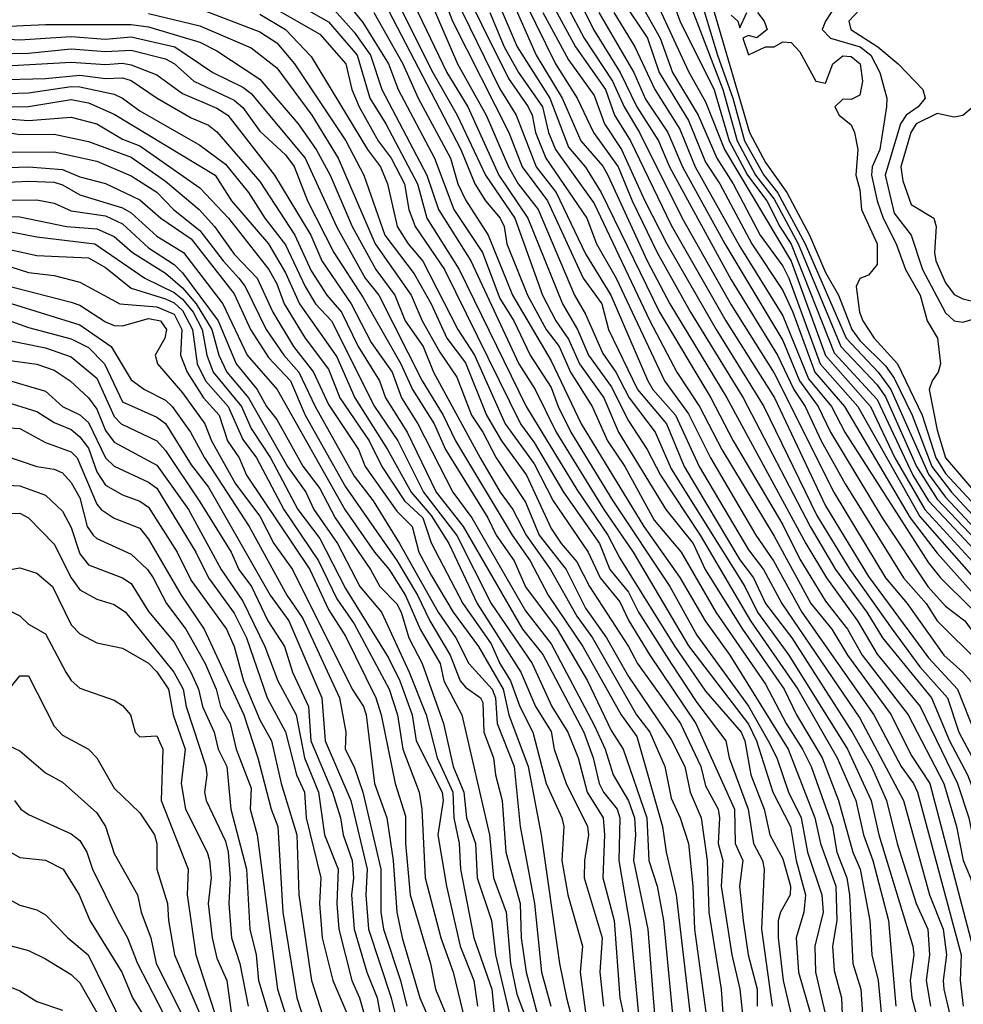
# Model space of a CAD drawing. Header units: metres. Extents: x -51132 to -49532, y -231222 to -229437.
# Tile 504 of 656: x -49667 to -49612, y -230209 to -230152. Entities that reach past the tile are written whole.
import ezdxf

# ---------------------------------------------------------------- set-up
doc = ezdxf.new("R2010")
doc.units = ezdxf.units.M
for name, color, linetype in [('CONTOUR_HALF', 8, 'Continuous'), ('CONTOUR_INDEX', 1, 'Continuous'), ('CONTOUR_INTER', 3, 'Continuous')]:
    doc.layers.add(name, color=color, linetype=linetype)

msp = doc.modelspace()

# ---------------------------------------------------------------- linework, layer by layer
at = {"layer": 'CONTOUR_HALF'}
for points, elevation in [([(-49638.875, -230148.259), (-49636.46, -230153.759), (-49634.941, -230156.259), (-49633.857, -230158.759), (-49632.58, -230160.238), (-49632.273, -230160.759), (-49629.981, -230165.759), (-49628.665, -230168.259), (-49625.334, -230173.759), (-49620.738, -230182.259), (-49619.531, -230184.259), (-49617.708, -230186.759), (-49616.58, -230188.7), (-49614.057, -230191.759), (-49611.881, -230196.259), (-49611.22, -230198.259), (-49610.719, -230200.759), (-49610.032, -230202.759), (-49609.555, -230203.759), (-49609.308, -230204.759), (-49608.993, -230206.759), (-49608.951, -230208.259), (-49608.475, -230209.759)], 36.5), ([(-49627.867, -230149.759), (-49625.577, -230155.759), (-49624.745, -230158.759), (-49623.662, -230160.759), (-49622.58, -230162.164), (-49621.178, -230164.759), (-49618.692, -230170.759), (-49616.58, -230172.982), (-49616.08, -230173.69), (-49614.28, -230177.759), (-49613.08, -230179.659), (-49609.651, -230183.259), (-49606.652, -230187.259), (-49604.541, -230188.759), (-49603.791, -230189.759), (-49602.523, -230193.259), (-49602.381, -230194.759), (-49602.046, -230196.259), (-49601.219, -230197.759), (-49600.396, -230201.259), (-49599.496, -230203.259), (-49598.971, -230205.259), (-49598.801, -230207.259), (-49598.254, -230209.259)], 30.5), ([(-49626.513, -230149.759), (-49624.02, -230158.259), (-49623.08, -230160.02), (-49621.837, -230161.759), (-49620.524, -230164.259), (-49619.58, -230166.433), (-49618.832, -230167.759), (-49618.052, -230169.759), (-49617.58, -230170.405), (-49616.08, -230171.881), (-49615.58, -230172.595), (-49614.535, -230174.759), (-49613.374, -230177.759), (-49612.232, -230179.259), (-49608.08, -230183.742)], 29.5), ([(-49652.58, -230150.499), (-49649.08, -230152.526), (-49647.56, -230154.259), (-49647.208, -230155.759), (-49646.787, -230156.759), (-49645.673, -230158.759), (-49644.924, -230159.759), (-49644.143, -230161.259), (-49643.897, -230162.759), (-49643.526, -230163.759), (-49641.812, -230166.259), (-49637.367, -230175.259), (-49636.58, -230176.352), (-49634.869, -230179.259), (-49632.761, -230182.259), (-49632.155, -230183.759), (-49631.08, -230185.085), (-49630.496, -230186.259), (-49628.58, -230189.258), (-49627.08, -230191.539), (-49625.405, -230193.759), (-49625.198, -230194.759), (-49624.09, -230197.759), (-49623.778, -230199.759), (-49623.268, -230200.759), (-49623.162, -230201.259), (-49623.326, -230204.759), (-49622.692, -230209.259)], 43.5), ([(-49644.746, -230150.259), (-49642.485, -230154.759), (-49641.059, -230157.259), (-49639.417, -230160.759), (-49637.704, -230163.259), (-49636.086, -230167.759), (-49635.31, -230169.259), (-49634.58, -230170.325), (-49633.929, -230171.759), (-49632.505, -230173.759), (-49631.659, -230175.759), (-49628.899, -230180.259), (-49627.305, -230182.259), (-49626.602, -230183.759), (-49624.428, -230187.259), (-49621.986, -230190.759), (-49621.277, -230192.259), (-49619.774, -230194.759), (-49618.832, -230197.259), (-49617.996, -230200.259), (-49617.566, -230201.259), (-49616.993, -230204.259), (-49616.881, -230206.259), (-49616.52, -230207.759), (-49616.285, -230210.259)], 40.5), ([(-49641.244, -230150.259), (-49638.58, -230155.715), (-49637.632, -230157.259), (-49636.463, -230160.259), (-49635.298, -230161.759), (-49633.58, -230165.349), (-49632.103, -230167.759), (-49629.955, -230172.759), (-49629.662, -230173.259), (-49628.343, -230174.759), (-49626.957, -230177.759), (-49624.08, -230182.629), (-49623.201, -230183.759), (-49622.122, -230185.759), (-49617.58, -230192.454), (-49615.029, -230197.259), (-49613.525, -230202.759), (-49612.727, -230204.759), (-49612.53, -230206.259), (-49612.724, -230207.759), (-49612.679, -230208.259), (-49612.096, -230210.759)], 38.5), ([(-49634.991, -230150.259), (-49633.654, -230152.759), (-49632, -230155.259), (-49631.333, -230156.759), (-49630.427, -230158.259), (-49627.951, -230163.259), (-49625.08, -230168.33), (-49622.58, -230172.308), (-49619.08, -230179.298), (-49616.089, -230184.259), (-49614.815, -230185.759), (-49612.677, -230188.759), (-49611.574, -230189.759), (-49611.129, -230190.259), (-49610.882, -230190.759), (-49609.58, -230194.262), (-49607.956, -230197.759), (-49607.457, -230200.259), (-49605.978, -230205.759), (-49605.843, -230207.259), (-49604.771, -230212.259)], 34.5), ([(-49656.08, -230151.047), (-49652.58, -230152.387), (-49651.58, -230153.027), (-49650.56, -230154.259), (-49647.556, -230158.759), (-49646.508, -230160.759), (-49645.292, -230164.259), (-49643.58, -230166.517), (-49642.583, -230168.259), (-49641.662, -230170.259), (-49640.58, -230171.706), (-49639.357, -230174.759), (-49638.474, -230176.259), (-49637.028, -230178.259), (-49635.58, -230181.369), (-49635.011, -230182.259), (-49634.08, -230183.314), (-49633.359, -230184.759), (-49631.066, -230188.259), (-49630.549, -230189.259), (-49628.034, -230192.759), (-49626.857, -230195.259), (-49626.58, -230196.395), (-49625.844, -230197.759), (-49625.762, -230198.259), (-49625.847, -230199.759), (-49625.58, -230200.759), (-49625.677, -230202.259), (-49625.041, -230206.259), (-49624.572, -230208.259), (-49624.16, -230212.259)], 44.5), ([(-49648.58, -230150.738), (-49647.08, -230152.403), (-49646.125, -230153.759), (-49645.46, -230155.759), (-49642.846, -230160.759), (-49642.155, -230162.759), (-49640.277, -230165.759), (-49637.467, -230171.759), (-49636.523, -230173.259), (-49635.286, -230175.759), (-49632.509, -230180.259), (-49630.794, -230182.759), (-49627.58, -230188.222), (-49624.08, -230192.796), (-49623.618, -230193.759), (-49622.647, -230196.759), (-49621.633, -230198.759), (-49621.302, -230200.759), (-49620.76, -230202.759), (-49620.839, -230203.759), (-49621.288, -230205.259), (-49621.166, -230207.259), (-49620.437, -230209.759)], 42.5), ([(-49642.58, -230150.696), (-49641.04, -230154.259), (-49639.368, -230157.259), (-49638.083, -230160.259), (-49637.509, -230161.259), (-49636.346, -230162.759), (-49634.218, -230167.759), (-49633.58, -230168.857), (-49632.58, -230171.164), (-49631.815, -230172.259), (-49631.029, -230173.759), (-49629.524, -230175.759), (-49628.58, -230177.9), (-49624.283, -230184.759), (-49623.541, -230186.259), (-49621.718, -230188.759), (-49618.3, -230194.259), (-49616.913, -230197.259), (-49616.48, -230199.259), (-49614.493, -230205.759), (-49614.428, -230206.259), (-49614.653, -230207.759), (-49614.555, -230208.759), (-49613.88, -230211.259)], 39.5), ([(-49631.305, -230150.759), (-49629.96, -230152.759), (-49629.282, -230154.759), (-49627.58, -230157.565), (-49626.58, -230160.005), (-49625.751, -230161.259), (-49623.881, -230164.759), (-49622.08, -230167.495), (-49621.489, -230168.759), (-49620.203, -230172.259), (-49618.475, -230174.259), (-49614.636, -230180.759), (-49613.08, -230182.823), (-49611.08, -230185.035)], 32.5), ([(-49629.394, -230150.759), (-49627.58, -230154.702), (-49626.58, -230156.47), (-49625.48, -230159.259), (-49621.58, -230165.77), (-49619.58, -230171.288), (-49616.962, -230174.259), (-49615.531, -230177.259), (-49613.798, -230180.259), (-49610.576, -230183.759)], 31.5), ([(-49618.932, -230150.759), (-49619.59, -230151.759), (-49619.77, -230152.259), (-49619.291, -230152.759), (-49617.554, -230153.259), (-49616.943, -230153.759), (-49616.411, -230154.759), (-49616.009, -230156.259), (-49616.022, -230156.759), (-49616.424, -230159.259), (-49616.866, -230160.259), (-49616.892, -230160.759), (-49616.57, -230162.259), (-49616.215, -230163.259), (-49615.459, -230164.759), (-49614.924, -230166.259), (-49614.061, -230167.759), (-49613.661, -230169.259), (-49613.052, -230170.259), (-49612.885, -230171.759), (-49613.005, -230172.259), (-49613.359, -230172.759), (-49613.53, -230173.259), (-49613.08, -230175.631), (-49612.588, -230177.259), (-49609.58, -230180.777)], 28.5), ([(-49645.933, -230151.259), (-49644.236, -230154.259), (-49643.345, -230156.259), (-49641.448, -230159.759), (-49641.035, -230161.259), (-49640.58, -230162.201), (-49639.259, -230164.259), (-49637.837, -230167.759), (-49635.58, -230171.594), (-49633.831, -230175.259), (-49630.177, -230181.259), (-49628.08, -230184.229), (-49626.61, -230186.759), (-49625.169, -230188.759), (-49621.763, -230194.259), (-49620.213, -230198.259), (-49619.885, -230199.759), (-49618.984, -230202.259), (-49618.92, -230204.259), (-49619.183, -230205.759), (-49619.08, -230207.171), (-49618.657, -230208.759), (-49618.587, -230210.259)], 41.5), ([(-49639.168, -230151.259), (-49638.325, -230153.259), (-49637.486, -230154.759), (-49636.095, -230156.759), (-49635.745, -230158.259), (-49635.325, -230159.259), (-49633.08, -230162.415), (-49629.839, -230169.259), (-49628.248, -230172.259), (-49626.934, -230174.259), (-49625.64, -230176.759), (-49622.58, -230181.827), (-49620.44, -230185.759), (-49619.223, -230187.259), (-49618.307, -230188.759), (-49615.756, -230192.259), (-49614.58, -230194.605), (-49613.5, -230196.259), (-49611.015, -230205.759), (-49610.793, -230208.259), (-49610.325, -230210.759)], 37.5), ([(-49636.08, -230151.261), (-49634.58, -230154.028), (-49633.08, -230156.099), (-49632.472, -230157.759), (-49631.489, -230159.259), (-49630.128, -230162.259), (-49628.83, -230164.759), (-49625.967, -230169.759), (-49623.177, -230174.259), (-49620.08, -230180.624), (-49618.162, -230183.759), (-49615.692, -230187.259), (-49614.08, -230189.448), (-49612.477, -230191.259), (-49611.799, -230193.259), (-49610.738, -230195.259), (-49609.37, -230198.759), (-49608.819, -230201.759), (-49607.385, -230206.259), (-49607.296, -230207.759), (-49606.695, -230210.759)], 35.5), ([(-49632.81, -230151.259), (-49630.769, -230154.759), (-49630.08, -230156.316), (-49628.788, -230158.259), (-49627.926, -230160.259), (-49625.454, -230164.759), (-49622.08, -230170.396), (-49621.109, -230172.759), (-49620.004, -230174.259), (-49619.285, -230175.759), (-49616.278, -230180.759), (-49613.612, -230184.759), (-49612.58, -230185.899), (-49611.46, -230186.759), (-49610.359, -230188.259), (-49609.266, -230189.259), (-49608.919, -230189.759), (-49608.408, -230191.259), (-49608.17, -230193.259), (-49606.213, -230197.759), (-49605.817, -230199.259), (-49605.064, -230203.259), (-49603.968, -230207.759), (-49603.219, -230211.759)], 33.5), ([(-49668.08, -230152.102), (-49665.08, -230151.962), (-49660.08, -230151.967), (-49659.08, -230152.099), (-49656.08, -230152.997), (-49655.08, -230153.496), (-49652.58, -230155.149), (-49650.341, -230157.759), (-49649.293, -230159.259), (-49648.485, -230160.759), (-49647.186, -230163.759), (-49645.81, -230166.259), (-49644.697, -230167.759), (-49644.105, -230169.259), (-49643.05, -230170.759), (-49642.451, -230172.259), (-49639.727, -230177.259), (-49638.553, -230179.259), (-49637.817, -230180.259), (-49637.052, -230181.759), (-49635.631, -230183.759), (-49634.08, -230186.495), (-49633.172, -230187.759), (-49630.609, -230192.259), (-49629.829, -230193.259), (-49628.963, -230195.259), (-49628.58, -230197.114), (-49628.054, -230198.259), (-49627.576, -230199.759), (-49627.315, -230202.259), (-49627.221, -230204.759), (-49626.407, -230210.759)], 45.5), ([(-49668.08, -230153.658), (-49666.08, -230153.632), (-49663.58, -230153.376), (-49661.58, -230153.532), (-49660.08, -230153.462), (-49658.08, -230153.961), (-49657.58, -230154.229), (-49656.433, -230155.259), (-49654.08, -230156.373), (-49653.58, -230156.809), (-49652.58, -230158.19), (-49651.08, -230159.563), (-49650.58, -230160.247), (-49649.798, -230162.259), (-49648.259, -230165.259), (-49646.58, -230167.871), (-49644.354, -230171.759), (-49643.674, -230173.259), (-49642.402, -230175.259), (-49641.753, -230176.759), (-49639.273, -230180.759), (-49638.792, -230181.759), (-49637.737, -230183.259), (-49637.08, -230184.772), (-49635.238, -230187.259), (-49633.468, -230190.259), (-49632.08, -230193.161), (-49631.389, -230194.259), (-49630.002, -230198.259), (-49629.89, -230200.759), (-49629.411, -230202.259), (-49629.04, -230204.259), (-49628.417, -230210.759)], 46.5), ([(-49668.08, -230155.188), (-49665.08, -230155.118), (-49663.08, -230154.917), (-49661.58, -230155.107), (-49660.58, -230155.077), (-49660.08, -230155.239), (-49658.572, -230156.259), (-49656.58, -230157.408), (-49655.58, -230157.843), (-49655.08, -230158.233), (-49652.58, -230161.117), (-49650.536, -230164.259), (-49649.58, -230166.33), (-49648.668, -230167.759), (-49647.822, -230168.759), (-49646.847, -230170.759), (-49645.594, -230172.759), (-49645.253, -230173.759), (-49643.987, -230175.759), (-49642.287, -230179.259), (-49640.713, -230181.259), (-49637.259, -230187.259), (-49636.08, -230188.737), (-49633.689, -230193.259), (-49633.14, -230194.759), (-49632.787, -230196.259), (-49632.533, -230196.759), (-49631.729, -230197.759), (-49631.577, -230198.259), (-49631.633, -230200.759), (-49630.96, -230204.759), (-49630.488, -230209.759)], 47.5), ([(-49668.58, -230156.78), (-49666.08, -230156.745), (-49663.58, -230156.341), (-49662.58, -230156.53), (-49661.08, -230157.198), (-49655.184, -230160.759), (-49654.223, -230162.259), (-49652.066, -230164.759), (-49651.08, -230166.449), (-49650.265, -230168.259), (-49648.08, -230171.364), (-49647.041, -230173.759), (-49645.135, -230176.759), (-49643.745, -230179.259), (-49642.58, -230180.615), (-49641.554, -230182.259), (-49639.908, -230185.759), (-49637.353, -230189.759), (-49636.496, -230191.759), (-49635.58, -230193.22), (-49635.416, -230194.259), (-49634.706, -230196.259), (-49633.469, -230198.759), (-49633.415, -230199.259), (-49633.648, -230200.759), (-49633.654, -230201.759), (-49632.603, -230205.259), (-49632.743, -230207.259), (-49632.54, -230209.259)], 48.5), ([(-49610.973, -230156.759), (-49611.58, -230157.264), (-49612.08, -230157.366), (-49613.08, -230157.148), (-49614.293, -230157.759), (-49614.611, -230158.259), (-49615.187, -230160.259), (-49615.08, -230161.092), (-49614.58, -230162.473), (-49613.271, -230163.259), (-49613.125, -230163.759), (-49613.232, -230165.259), (-49613.148, -230165.759), (-49612.58, -230167.042), (-49612.08, -230167.717), (-49611.58, -230167.975), (-49609.08, -230168.551)], 27.5), ([(-49668.08, -230158.12), (-49666.58, -230158.38), (-49664.58, -230158.359), (-49662.58, -230158.798), (-49660.08, -230159.707), (-49658.08, -230161.107), (-49656.109, -230162.759), (-49655.216, -230163.759), (-49654.08, -230165.368), (-49652.737, -230166.759), (-49651.824, -230168.759), (-49650.607, -230170.759), (-49649.443, -230172.259), (-49648.58, -230174.133), (-49646.815, -230176.759), (-49646.439, -230177.759), (-49644.58, -230180.367), (-49643.686, -230181.259), (-49643.297, -230182.759), (-49642.58, -230184.097), (-49641.296, -230186.259), (-49639.832, -230188.259), (-49638.392, -230190.759), (-49638.046, -230192.259), (-49636.921, -230195.259), (-49636.166, -230199.259), (-49635.096, -230206.759), (-49634.687, -230208.759), (-49634.299, -230210.259)], 49.5), ([(-49670.58, -230160.425), (-49666.08, -230160.26), (-49664.08, -230160.426), (-49663.08, -230160.845), (-49661.58, -230161.235), (-49659.58, -230162.196), (-49658.351, -230163.259), (-49656.58, -230164.469), (-49654.08, -230167.674), (-49653.131, -230169.759), (-49652.08, -230171.396), (-49650.791, -230172.759), (-49649.94, -230174.759), (-49647.58, -230178.941), (-49644.58, -230183.251), (-49643.378, -230185.259), (-49642.665, -230186.759), (-49641.474, -230188.759), (-49640.887, -230190.259), (-49640.58, -230190.63), (-49639.706, -230191.259), (-49639.58, -230191.526), (-49639.511, -230193.259), (-49638.955, -230194.759), (-49638.838, -230195.759), (-49638.438, -230197.259), (-49638.228, -230200.259), (-49637.393, -230203.259), (-49637.339, -230205.259), (-49637.046, -230207.259), (-49636.389, -230209.759)], 50.5), ([(-49669.58, -230162.218), (-49665.58, -230162.197), (-49664.58, -230162.39), (-49663.58, -230162.827), (-49661.58, -230163.126), (-49660.58, -230163.596), (-49659.08, -230165.003), (-49657.58, -230165.971), (-49657.08, -230166.454), (-49655, -230169.259), (-49653.966, -230171.759), (-49652.739, -230173.259), (-49652.197, -230174.259), (-49651.58, -230175.009), (-49650.08, -230177.739), (-49649.08, -230179.041), (-49648.187, -230180.759), (-49646.128, -230183.759), (-49645.579, -230184.759), (-49644.58, -230185.778), (-49644.327, -230186.259), (-49643.895, -230187.759), (-49643.101, -230189.259), (-49641.875, -230192.759), (-49641.299, -230195.259), (-49640.686, -230196.759), (-49640.523, -230198.259), (-49640.006, -230199.759), (-49639.899, -230201.759), (-49639.063, -230204.259), (-49638.827, -230206.259), (-49637.407, -230212.259)], 51.5), ([(-49667.08, -230164.052), (-49665.58, -230164.361), (-49662.194, -230164.759), (-49659.289, -230166.759), (-49657.58, -230167.61), (-49657.08, -230167.995), (-49656.477, -230168.759), (-49655.941, -230169.759), (-49655.675, -230171.259), (-49655.307, -230172.259), (-49653.653, -230174.259), (-49653.08, -230175.547), (-49651.953, -230177.259), (-49650.353, -230180.259), (-49649.08, -230181.952), (-49647.58, -230184.882), (-49645.08, -230188.926), (-49644.418, -230190.259), (-49643.698, -230192.259), (-49643.451, -230193.759), (-49641.938, -230196.759), (-49641.887, -230197.259), (-49642.189, -230199.259), (-49641.698, -230202.259), (-49640.891, -230205.759), (-49640.089, -230207.759), (-49639.879, -230209.259)], 52.5), ([(-49667.58, -230165.957), (-49666.08, -230166.426), (-49664.58, -230166.612), (-49663.08, -230166.996), (-49660.737, -230168.259), (-49658.58, -230168.431), (-49657.58, -230168.872), (-49657.131, -230169.759), (-49657.211, -230171.259), (-49656.811, -230172.259), (-49655.865, -230173.759), (-49654.948, -230174.759), (-49654.473, -230176.259), (-49653.793, -230177.259), (-49653.354, -230178.259), (-49649.667, -230183.759), (-49648.58, -230186.102), (-49647.58, -230187.667), (-49645.812, -230191.259), (-49645.499, -230192.259), (-49644.692, -230196.259), (-49644.08, -230198.157), (-49644.075, -230199.759), (-49643.809, -230202.759), (-49642.622, -230206.759), (-49642.327, -230208.259), (-49641.715, -230209.759)], 53.5), ([(-49667.08, -230168.249), (-49663.08, -230169.493), (-49661.256, -230170.759), (-49660.08, -230172.707), (-49659.305, -230173.259), (-49658.08, -230173.877), (-49657.692, -230174.259), (-49656.614, -230175.759), (-49655.816, -230177.259), (-49653.193, -230181.259), (-49651.009, -230185.259), (-49650.08, -230186.624), (-49647.94, -230191.259), (-49647.553, -230193.259), (-49647.604, -230194.259), (-49647.08, -230195.293), (-49646.58, -230196.773), (-49645.514, -230201.259), (-49645.519, -230203.759), (-49645.363, -230204.759), (-49644.374, -230207.759), (-49644.006, -230209.259)], 54.5), ([(-49668.08, -230170.227), (-49665.08, -230170.839), (-49663.58, -230171.362), (-49662.08, -230172.605), (-49661.08, -230174.834), (-49660.671, -230175.259), (-49658.58, -230176.265), (-49658.08, -230176.832), (-49656.08, -230179.815), (-49654.244, -230182.759), (-49653.794, -230183.759), (-49653.058, -230184.759), (-49652.112, -230186.759), (-49651.134, -230188.259), (-49650.675, -230189.759), (-49649.735, -230191.759), (-49649.607, -230193.759), (-49648.347, -230196.759), (-49647.876, -230198.259), (-49647.721, -230199.259), (-49647.194, -230200.759), (-49647.109, -230201.759), (-49647.237, -230202.759), (-49647.073, -230204.759), (-49646.332, -230207.259), (-49645.731, -230208.759), (-49645.017, -230212.759)], 55.5), ([(-49667.58, -230172.614), (-49665.08, -230173.368), (-49664.093, -230174.259), (-49663.08, -230174.75), (-49662.58, -230175.193), (-49661.58, -230177.244), (-49661.08, -230177.736), (-49659.08, -230178.662), (-49658.58, -230179.028), (-49656.304, -230182.759), (-49655.564, -230184.259), (-49654.08, -230186.311), (-49653.358, -230187.759), (-49652.142, -230191.259), (-49651.08, -230193.246), (-49650.44, -230195.759), (-49649.981, -230196.759), (-49649.881, -230198.259), (-49649.021, -230201.759), (-49649.094, -230203.259), (-49648.948, -230205.259), (-49648.321, -230207.759), (-49647.041, -230210.759)], 56.5), ([(-49669.08, -230175.391), (-49666.58, -230175.54), (-49665.08, -230176.35), (-49663.58, -230176.903), (-49663.234, -230177.259), (-49662.08, -230179.954), (-49661.827, -230180.259), (-49661.08, -230180.771), (-49659.58, -230181.364), (-49659.08, -230182.007), (-49657.175, -230185.259), (-49655.826, -230187.259), (-49653.513, -230192.259), (-49652.702, -230194.759), (-49651.922, -230197.759), (-49651.529, -230198.759), (-49651.244, -230203.759), (-49650.418, -230208.759), (-49649.771, -230210.759)], 57.5), ([(-49668.08, -230178.799), (-49666.58, -230178.878), (-49665.08, -230179.436), (-49664.08, -230180.373), (-49663.58, -230181.309), (-49663.08, -230182.861), (-49662.58, -230183.501), (-49660.58, -230184.255), (-49660.08, -230184.58), (-49659.08, -230186.226), (-49657.58, -230188.003), (-49656.58, -230189.801), (-49656.156, -230190.759), (-49655.929, -230191.759), (-49655.25, -230193.259), (-49655.016, -230194.259), (-49654.508, -230195.259), (-49654.264, -230197.759), (-49653.348, -230201.259), (-49653.153, -230204.759), (-49652.787, -230206.259), (-49652.664, -230207.759), (-49650.997, -230213.259)], 58.5), ([(-49669.08, -230184.125), (-49666.58, -230183.676), (-49665.58, -230183.977), (-49664.665, -230184.759), (-49663.58, -230186.988), (-49663.08, -230187.527), (-49662.08, -230188.046), (-49660.58, -230188.369), (-49659.08, -230189.236), (-49658.58, -230189.737), (-49657.911, -230190.759), (-49657.633, -230192.259), (-49656.936, -230194.259), (-49657.159, -230196.259), (-49656.906, -230197.759), (-49655.648, -230200.259), (-49655.512, -230200.759), (-49655.416, -230201.759), (-49655.583, -230203.259), (-49655.359, -230205.259), (-49655.08, -230206.459), (-49654.509, -230207.759), (-49654.228, -230209.759)], 59.5), ([(-49667.205, -230190.759), (-49666.58, -230189.977), (-49666.08, -230189.969), (-49664.58, -230192.913), (-49664.08, -230193.44), (-49662.577, -230194.259), (-49662.095, -230194.759), (-49661.08, -230196.524), (-49659.58, -230197.976), (-49658.727, -230199.259), (-49658.585, -230199.759), (-49658.585, -230201.259), (-49657.968, -230203.259), (-49657.915, -230204.259), (-49657.559, -230206.259), (-49656.08, -230209.699)], 60.5), ([(-49666.891, -230197.259), (-49666.52, -230197.759), (-49666.08, -230198.076), (-49663.58, -230199.195), (-49663.08, -230199.587), (-49662.662, -230200.259), (-49662.343, -230201.259), (-49660.87, -230204.259), (-49660.289, -230205.259), (-49659.714, -230206.759), (-49657.899, -230210.259)], 61.5), ([(-49667.685, -230202.759), (-49666.58, -230203.354), (-49665.58, -230203.64), (-49665.08, -230203.914), (-49663.78, -230205.259), (-49662.598, -230206.259), (-49659.409, -230212.759)], 62.5), ([(-49668.08, -230207.75), (-49666.58, -230208.349), (-49665.58, -230208.977), (-49664.08, -230209.483)], 63.5)]:
    msp.add_lwpolyline(points, dxfattribs=dict(at, elevation=elevation))
at = {"layer": 'CONTOUR_INDEX'}
for points, elevation in [([(-49627.086, -230149.759), (-49625.885, -230153.759), (-49624.985, -230156.259), (-49624.303, -230158.759), (-49623.18, -230160.759), (-49622.386, -230161.759), (-49620.775, -230164.759), (-49618.387, -230170.259), (-49616.506, -230172.259), (-49615.78, -230173.259), (-49613.58, -230178.204), (-49612.58, -230179.539), (-49607.233, -230185.259)], 30), ([(-49643.839, -230150.259), (-49641.681, -230154.759), (-49640.438, -230156.759), (-49638.638, -230160.759), (-49636.942, -230163.259), (-49634.93, -230168.259), (-49634.059, -230169.759), (-49633.411, -230171.259), (-49632.08, -230173.084), (-49631.08, -230175.09), (-49629.99, -230176.759), (-49629.206, -230178.259), (-49626.894, -230181.759), (-49623.958, -230186.759), (-49621.2, -230190.759), (-49618.898, -230194.759), (-49617.811, -230197.259), (-49617.369, -230199.259), (-49616.819, -230200.759), (-49615.912, -230204.259), (-49615.475, -230209.259)], 40), ([(-49635.58, -230150.664), (-49634.167, -230153.259), (-49632.413, -230155.759), (-49631.886, -230157.259), (-49630.965, -230158.759), (-49628.58, -230163.681), (-49625.393, -230169.259), (-49622.559, -230173.759), (-49619.58, -230180.053), (-49617.08, -230184.17), (-49613.58, -230188.928), (-49611.89, -230190.759), (-49610.892, -230193.259), (-49608.834, -230197.759), (-49608.478, -230198.759), (-49608.19, -230200.759), (-49606.77, -230205.759), (-49606.555, -230207.759), (-49606.044, -230210.259)], 35), ([(-49659.08, -230151.327), (-49656.08, -230152.031), (-49653.08, -230153.327), (-49651.58, -230154.492), (-49649.552, -230157.259), (-49648.014, -230159.759), (-49645.844, -230164.759), (-49643.752, -230167.759), (-49643.111, -230169.259), (-49642.08, -230171.083), (-49641.08, -230172.548), (-49640.233, -230174.759), (-49639.565, -230175.759), (-49638.796, -230177.259), (-49637.08, -230179.833), (-49636.281, -230181.759), (-49634.708, -230183.759), (-49633.58, -230186.024), (-49632.364, -230187.759), (-49631.08, -230190.011), (-49628.58, -230193.693), (-49627.798, -230195.259), (-49627.471, -230196.759), (-49626.838, -230198.259), (-49626.477, -230200.759), (-49626.384, -230203.759), (-49625.673, -230208.259), (-49625.58, -230209.687)], 45), ([(-49667.08, -230159.408), (-49664.58, -230159.39), (-49662.08, -230159.945), (-49660.08, -230160.801), (-49658.58, -230161.738), (-49657.608, -230162.759), (-49656.08, -230163.983), (-49654.724, -230165.759), (-49653.798, -230166.759), (-49653.429, -230167.259), (-49652.205, -230169.759), (-49651.177, -230171.259), (-49650.308, -230172.259), (-49649.347, -230174.259), (-49647.08, -230178.33), (-49645.977, -230179.759), (-49644.438, -230182.259), (-49642.178, -230186.259), (-49641.144, -230187.759), (-49640.394, -230189.259), (-49639.025, -230190.759), (-49638.834, -230191.259), (-49638.737, -230192.759), (-49637.742, -230195.259), (-49637.387, -230198.759), (-49636.563, -230203.259), (-49636.148, -230207.259), (-49635.609, -230209.259)], 50), ([(-49667.58, -230169.094), (-49666.08, -230169.645), (-49663.58, -230170.302), (-49662.58, -230170.818), (-49661.637, -230171.759), (-49660.58, -230173.979), (-49658.58, -230174.878), (-49658.08, -230175.252), (-49656.58, -230177.653), (-49655.58, -230178.96), (-49651.971, -230185.259), (-49650.891, -230186.759), (-49648.958, -230191.259), (-49648.774, -230193.759), (-49647.267, -230197.259), (-49646.317, -230201.259), (-49646.4, -230202.759), (-49646.234, -230204.759), (-49644.914, -230208.759), (-49643.688, -230213.759)], 55), ([(-49667.08, -230186.213), (-49666.58, -230186.472), (-49666.08, -230186.968), (-49665.08, -230187.515), (-49663.892, -230189.759), (-49663.58, -230190.245), (-49663.08, -230190.692), (-49661.08, -230191.399), (-49660.58, -230191.71), (-49660.122, -230192.259), (-49659.844, -230193.259), (-49659.58, -230193.528), (-49658.58, -230193.479), (-49658.238, -230194.259), (-49658.331, -230197.259), (-49656.767, -230201.259), (-49656.822, -230202.759), (-49656.314, -230206.259), (-49654.363, -230212.259)], 60)]:
    msp.add_lwpolyline(points, dxfattribs=dict(at, elevation=elevation))
at = {"layer": 'CONTOUR_INTER'}
for points, elevation in [([(-49635.841, -230146.759), (-49633.107, -230152.259), (-49631.552, -230154.759), (-49630.596, -230156.759), (-49629.332, -230158.759), (-49628.679, -230160.259), (-49625.08, -230166.864), (-49622.391, -230171.259), (-49621.433, -230173.259), (-49620.766, -230174.259), (-49619.839, -230176.259), (-49618.428, -230178.759), (-49615.026, -230184.259), (-49613.72, -230185.759), (-49613.08, -230186.76), (-49610.566, -230189.259), (-49609.856, -230190.259), (-49609.124, -230193.259), (-49607.087, -230197.759), (-49606.128, -230201.759), (-49605.881, -230203.259), (-49605.192, -230205.759), (-49604.592, -230208.759), (-49603.813, -230214.259)], 34), ([(-49638.269, -230148.259), (-49635.326, -230154.259), (-49634.069, -230156.259), (-49633.115, -230158.259), (-49631.671, -230160.259), (-49630.856, -230162.259), (-49629.396, -230165.259), (-49627.454, -230168.759), (-49624.393, -230173.759), (-49620.485, -230181.259), (-49618.992, -230183.759), (-49617.175, -230186.259), (-49616.253, -230187.759), (-49613.404, -230191.259), (-49612.351, -230193.759), (-49611.302, -230195.759), (-49610.53, -230197.759), (-49609.607, -230201.759), (-49608.839, -230203.759), (-49608.1, -230206.259), (-49608.053, -230208.259), (-49607.612, -230209.759)], 36), ([(-49641.219, -230148.759), (-49638.08, -230155.112), (-49636.92, -230156.759), (-49636.694, -230157.259), (-49636.506, -230158.259), (-49635.89, -230159.759), (-49633.496, -230163.259), (-49632.948, -230164.759), (-49631.786, -230166.759), (-49628.98, -230172.759), (-49627.58, -230174.677), (-49626.289, -230177.259), (-49623.642, -230181.759), (-49622.619, -230183.259), (-49620.973, -230186.259), (-49616.76, -230192.259), (-49615.176, -230195.259), (-49614.442, -230196.259), (-49614.227, -230196.759), (-49611.675, -230206.259), (-49611.721, -230207.759), (-49611.563, -230209.259)], 38), ([(-49648.58, -230149.356), (-49646.58, -230151.84), (-49645.075, -230154.259), (-49644.507, -230155.759), (-49642.388, -230159.759), (-49641.259, -230162.759), (-49639.583, -230165.259), (-49638.58, -230167.951), (-49637.767, -230169.259), (-49636.806, -230171.259), (-49635.58, -230173.148), (-49635.187, -230174.259), (-49634.441, -230175.759), (-49631.992, -230179.759), (-49628.669, -230184.759), (-49627.08, -230187.593), (-49624.08, -230191.75), (-49622.919, -230193.759), (-49622.418, -230194.759), (-49621.736, -230196.759), (-49621.001, -230198.259), (-49620.626, -230200.259), (-49619.792, -230202.759), (-49619.711, -230203.759), (-49620.202, -230205.759), (-49620.171, -230207.259), (-49618.642, -230213.759)], 42), ([(-49628.976, -230149.259), (-49628.08, -230151.741), (-49626.08, -230155.782), (-49625.194, -230158.759), (-49624.126, -230160.759), (-49623.012, -230162.259), (-49622.254, -230163.759), (-49621.58, -230164.775), (-49619.08, -230171.116), (-49616.58, -230173.838), (-49614.493, -230178.259), (-49613.58, -230179.769), (-49610.299, -230183.259)], 31), ([(-49651.08, -230150.367), (-49648.58, -230151.799), (-49646.904, -230153.759), (-49646.166, -230156.259), (-49645.235, -230157.759), (-49643.379, -230161.259), (-49642.831, -230163.259), (-49640.951, -230166.259), (-49637.035, -230174.259), (-49634.08, -230179.101), (-49632.273, -230181.759), (-49631.58, -230183.103), (-49628.367, -230188.259), (-49626.58, -230190.876), (-49624.502, -230193.259), (-49624.292, -230193.759), (-49623.94, -230195.759), (-49623.166, -230197.759), (-49622.837, -230199.259), (-49622.08, -230200.662), (-49621.618, -230202.259), (-49621.649, -230202.759), (-49622.201, -230203.759), (-49622.343, -230204.259), (-49622.337, -230205.259), (-49622.047, -230207.759), (-49621.587, -230209.759)], 43), ([(-49638.856, -230150.259), (-49637.57, -230153.259), (-49635.671, -230156.259), (-49634.58, -230159.112), (-49633.58, -230160.285), (-49632.66, -230161.759), (-49629.259, -230168.759), (-49626.277, -230173.759), (-49624.975, -230176.259), (-49622.08, -230181.162), (-49621.08, -230183.172), (-49619.58, -230185.622), (-49618.304, -230187.259), (-49617.436, -230188.759), (-49614.758, -230192.259), (-49612.676, -230196.259), (-49611.94, -230198.759), (-49611.545, -230200.759), (-49611.123, -230201.759), (-49610.779, -230203.259), (-49610.268, -230204.759), (-49609.866, -230208.259), (-49609.15, -230211.259)], 37), ([(-49645.08, -230151.135), (-49640.86, -230159.259), (-49640.045, -230161.259), (-49639.408, -230162.259), (-49638.552, -230163.259), (-49638.323, -230163.759), (-49638.181, -230164.759), (-49636.957, -230167.759), (-49635.882, -230169.759), (-49635.124, -230170.759), (-49634.464, -230172.259), (-49633.194, -230174.259), (-49632.295, -230176.259), (-49631.284, -230177.759), (-49629.58, -230180.894), (-49628.01, -230182.759), (-49625.988, -230186.259), (-49623.08, -230190.458), (-49621.876, -230192.759), (-49620.918, -230194.259), (-49620.423, -230195.259), (-49619.178, -230198.759), (-49618.92, -230200.259), (-49618.332, -230201.759), (-49618.177, -230202.759), (-49617.988, -230206.759), (-49617.525, -230208.259), (-49617.435, -230209.759)], 41), ([(-49641.722, -230150.759), (-49641.338, -230151.759), (-49638.05, -230158.259), (-49637.27, -230160.259), (-49635.802, -230162.259), (-49633.719, -230166.759), (-49632.621, -230168.259), (-49632.236, -230169.759), (-49630.554, -230173.259), (-49628.867, -230175.259), (-49627.827, -230177.759), (-49624.58, -230183.206), (-49623.777, -230184.259), (-49623.076, -230185.759), (-49621.544, -230187.759), (-49618.02, -230193.259), (-49616.898, -230195.259), (-49616.018, -230197.259), (-49615.404, -230199.759), (-49614.293, -230203.259), (-49613.617, -230204.759), (-49613.509, -230206.259), (-49613.707, -230207.759), (-49613.455, -230209.259)], 39), ([(-49630.359, -230150.759), (-49629.219, -230152.759), (-49628.51, -230154.759), (-49627.005, -230157.259), (-49625.92, -230159.759), (-49624.963, -230161.259), (-49623.386, -230164.259), (-49622.08, -230166.057), (-49621.726, -230166.759), (-49619.9, -230171.759), (-49617.706, -230174.259), (-49614.08, -230180.672), (-49610.931, -230184.259)], 32), ([(-49617.273, -230150.759), (-49618.222, -230151.759), (-49618.103, -230152.259), (-49616.529, -230153.259), (-49615.355, -230154.259), (-49613.902, -230155.759), (-49613.764, -230156.259), (-49614.176, -230156.759), (-49614.876, -230157.259), (-49615.218, -230157.759), (-49616.102, -230160.759), (-49615.58, -230162.963), (-49614.582, -230164.259), (-49613.921, -230166.259), (-49612.58, -230168.798), (-49612.08, -230169.249), (-49611.58, -230169.333), (-49610.58, -230169.049)], 28), ([(-49652.58, -230151.363), (-49651.091, -230152.259), (-49649.58, -230153.822), (-49646.295, -230159.259), (-49645.538, -230160.259), (-49645.131, -230161.259), (-49644.56, -230163.759), (-49643.931, -230164.759), (-49643.08, -230165.773), (-49641.031, -230169.759), (-49640.053, -230171.259), (-49638.271, -230175.259), (-49636.58, -230177.593), (-49635.466, -230179.759), (-49633.418, -230182.759), (-49632.733, -230184.259), (-49631.58, -230185.652), (-49631.054, -230186.759), (-49629.821, -230188.759), (-49627.155, -230192.759), (-49624.887, -230197.759), (-49624.852, -230199.759), (-49624.415, -230200.759), (-49624.598, -230202.259), (-49624.382, -230204.259), (-49624.098, -230206.259), (-49623.578, -230208.259), (-49623.573, -230209.259)], 44), ([(-49631.922, -230151.259), (-49630.707, -230153.259), (-49629.538, -230155.759), (-49628.08, -230158.076), (-49627.194, -230160.259), (-49624.58, -230164.909), (-49622.08, -230168.965), (-49620.58, -230172.637), (-49619.24, -230174.259), (-49618.453, -230175.759), (-49613.58, -230183.381), (-49612.878, -230184.259), (-49611.08, -230186.029), (-49609.941, -230187.759), (-49608.244, -230189.259), (-49607.445, -230190.759), (-49606.739, -230191.759), (-49606.594, -230192.259), (-49606.969, -230193.759), (-49606.625, -230194.759), (-49605.653, -230196.759), (-49604.999, -230198.759), (-49604.733, -230200.759), (-49602.436, -230211.259)], 33), ([(-49625.08, -230151.408), (-49624.694, -230151.759), (-49624.58, -230152.161), (-49624.175, -230151.259)], 29), ([(-49623.556, -230151.259), (-49623.166, -230151.759), (-49622.98, -230152.259), (-49623.58, -230152.736), (-49624.08, -230152.598), (-49624.414, -230152.759), (-49624.08, -230153.731), (-49623.08, -230153.268), (-49622.58, -230153.273), (-49622.08, -230152.97), (-49621.58, -230153.007), (-49621.08, -230153.565), (-49620.139, -230155.259), (-49619.58, -230155.379), (-49619.158, -230154.259), (-49618.58, -230153.785), (-49618.08, -230153.827), (-49617.571, -230154.259), (-49617.429, -230155.259), (-49617.58, -230156.08), (-49618.08, -230156.332), (-49618.58, -230156.322), (-49619.037, -230156.759), (-49618.78, -230157.259), (-49618.08, -230157.825), (-49617.89, -230158.259), (-49617.701, -230159.259), (-49617.81, -230160.759), (-49617.58, -230161.619), (-49617.488, -230162.759), (-49616.562, -230164.759), (-49616.58, -230165.96), (-49617.08, -230166.582), (-49617.58, -230166.789), (-49617.805, -230167.259), (-49617.598, -230168.759), (-49617.412, -230169.259), (-49616.753, -230170.259), (-49615.376, -230171.759), (-49613.948, -230174.759), (-49613.144, -230177.259), (-49612.58, -230178.169), (-49608.08, -230183.032)], 29), ([(-49667.58, -230152.791), (-49666.58, -230152.851), (-49663.58, -230152.666), (-49661.58, -230152.813), (-49660.08, -230152.673), (-49657.532, -230153.259), (-49655.316, -230154.759), (-49653.58, -230155.617), (-49653.08, -230155.996), (-49649.926, -230159.759), (-49648.08, -230163.792), (-49646.436, -230166.759), (-49645.638, -230167.759), (-49643.106, -230172.759), (-49641.88, -230174.759), (-49641.165, -230176.259), (-49637.853, -230181.759), (-49636.809, -230183.259), (-49635.76, -230185.259), (-49633.739, -230188.259), (-49631.51, -230192.259), (-49630.58, -230193.519), (-49629.094, -230198.759), (-49628.885, -230200.259), (-49628.298, -230202.759), (-49627.304, -230211.259)], 46), ([(-49668.08, -230154.415), (-49663.58, -230154.154), (-49661.58, -230154.289), (-49660.58, -230154.225), (-49660.08, -230154.309), (-49658.58, -230154.902), (-49657.08, -230155.981), (-49655.08, -230156.845), (-49654.443, -230157.259), (-49651.716, -230160.759), (-49649.605, -230164.259), (-49648.961, -230165.759), (-49647.248, -230168.259), (-49646.08, -230170.516), (-49644.855, -230172.259), (-49644.307, -230173.759), (-49643.358, -230175.259), (-49641.325, -230179.259), (-49640.215, -230180.759), (-49637.08, -230186.182), (-49635.58, -230188.097), (-49633.08, -230192.859), (-49632.443, -230194.259), (-49631.972, -230195.759), (-49631.08, -230197.264), (-49630.731, -230198.259), (-49630.669, -230199.259), (-49630.791, -230200.759), (-49629.948, -230204.759), (-49629.563, -230209.759)], 47), ([(-49668.58, -230156.034), (-49666.08, -230155.956), (-49663.58, -230155.57), (-49663.08, -230155.594), (-49661.08, -230156.031), (-49660.58, -230156.251), (-49659.58, -230157.005), (-49656.08, -230158.996), (-49654.58, -230160.107), (-49653.235, -230161.759), (-49652.285, -230163.259), (-49651.08, -230164.811), (-49649.94, -230167.259), (-49649.332, -230168.259), (-49648.408, -230169.259), (-49645.888, -230174.259), (-49644.538, -230176.259), (-49643.04, -230179.259), (-49641.08, -230181.779), (-49639.084, -230185.759), (-49636.695, -230189.259), (-49635.539, -230191.759), (-49634.622, -230193.259), (-49634.013, -230194.759), (-49633.482, -230196.759), (-49632.549, -230198.259), (-49632.476, -230199.259), (-49632.577, -230201.759), (-49631.917, -230204.259), (-49631.585, -230208.759), (-49630.821, -230212.259)], 48), ([(-49668.08, -230157.409), (-49666.08, -230157.573), (-49663.58, -230157.374), (-49662.08, -230157.762), (-49660.58, -230158.645), (-49659.58, -230159.036), (-49656.08, -230161.488), (-49654.414, -230163.259), (-49652.053, -230166.259), (-49651.58, -230167.088), (-49651.165, -230168.259), (-49649.93, -230170.259), (-49648.58, -230172.075), (-49647.915, -230173.759), (-49646.2, -230176.259), (-49645.472, -230177.759), (-49644.134, -230179.759), (-49643.078, -230180.759), (-49642.58, -230182.206), (-49640.729, -230185.759), (-49639.08, -230188.1), (-49638.582, -230189.259), (-49637.954, -230190.259), (-49637.404, -230191.759), (-49636.656, -230193.259), (-49635.873, -230196.259), (-49634.955, -230198.259), (-49634.839, -230198.759), (-49634.962, -230200.759), (-49634.62, -230202.759), (-49633.763, -230205.759), (-49633.897, -230207.259), (-49633.555, -230209.759)], 49), ([(-49670.08, -230161.297), (-49666.08, -230161.101), (-49664.58, -230161.163), (-49664.08, -230161.313), (-49663.08, -230161.905), (-49660.58, -230162.656), (-49660.08, -230162.958), (-49658.58, -230164.311), (-49657.03, -230165.259), (-49654.728, -230168.259), (-49653.314, -230171.259), (-49651.569, -230173.259), (-49647.624, -230180.259), (-49645.89, -230182.759), (-49645.043, -230183.759), (-49644.08, -230185.277), (-49643.223, -230187.259), (-49642.058, -230189.259), (-49641.837, -230190.259), (-49640.788, -230192.259), (-49639.18, -230199.259), (-49638.954, -230201.759), (-49638.204, -230203.759), (-49637.963, -230206.759), (-49637.58, -230208.546), (-49636.39, -230211.759)], 51), ([(-49669.58, -230163.1), (-49666.58, -230163.184), (-49663.854, -230163.759), (-49662.08, -230163.894), (-49661.08, -230164.333), (-49660, -230165.259), (-49658.08, -230166.482), (-49657.08, -230167.328), (-49656.284, -230168.259), (-49655.37, -230169.759), (-49654.961, -230171.259), (-49654.51, -230172.259), (-49653.234, -230173.759), (-49650.958, -230177.759), (-49649.889, -230179.259), (-49649.423, -230180.259), (-49648.043, -230182.259), (-49646.739, -230184.759), (-49645.486, -230186.259), (-49643.859, -230189.759), (-49642.87, -230192.259), (-49642.237, -230194.759), (-49641.331, -230196.759), (-49641.266, -230198.259), (-49640.948, -230199.759), (-49640.87, -230201.259), (-49640.106, -230205.259), (-49639.055, -230208.259), (-49638.847, -230210.259)], 52), ([(-49668.08, -230164.902), (-49665.58, -230165.447), (-49662.58, -230165.586), (-49661.58, -230166.148), (-49660.08, -230167.343), (-49658.08, -230167.974), (-49657.58, -230168.208), (-49657.08, -230168.647), (-49656.504, -230169.759), (-49656.225, -230171.759), (-49655.75, -230172.759), (-49654.431, -230174.259), (-49653.58, -230176.18), (-49652.768, -230177.259), (-49651.173, -230180.259), (-49649.157, -230183.259), (-49648.08, -230185.481), (-49647.08, -230186.948), (-49645.034, -230190.759), (-49644.558, -230192.259), (-49644.244, -230194.259), (-49643.29, -230196.759), (-49643.13, -230197.759), (-49642.93, -230201.759), (-49642.014, -230205.259), (-49641.309, -230207.259), (-49640.091, -230212.259)], 53), ([(-49667.58, -230167.136), (-49663.58, -230168.161), (-49663.08, -230168.338), (-49661.58, -230169.32), (-49661.08, -230169.523), (-49660.58, -230169.543), (-49659.08, -230169.113), (-49658.374, -230169.259), (-49658.028, -230169.759), (-49658.12, -230170.259), (-49658.68, -230171.259), (-49658.542, -230171.759), (-49657.08, -230173.46), (-49655.795, -230175.259), (-49655.405, -230176.259), (-49653.993, -230178.759), (-49652.58, -230180.653), (-49651.771, -230182.259), (-49650.675, -230183.759), (-49647.2, -230190.759), (-49646.531, -230191.759), (-49646.367, -230192.259), (-49645.886, -230196.259), (-49645.167, -230198.259), (-49644.801, -230200.759), (-49644.585, -230203.759), (-49644.269, -230205.259), (-49643.247, -230208.759), (-49642.392, -230210.759)], 54), ([(-49668.58, -230171.369), (-49665.58, -230171.791), (-49664.58, -230172.135), (-49663.634, -230172.759), (-49662.58, -230173.747), (-49662.08, -230174.414), (-49661.58, -230175.653), (-49661.08, -230176.342), (-49658.58, -230177.685), (-49656.747, -230180.259), (-49654.833, -230183.759), (-49653.58, -230185.626), (-49652.291, -230188.259), (-49651.528, -230190.259), (-49650.464, -230192.259), (-49649.983, -230194.759), (-49649.154, -230196.759), (-49648.808, -230199.259), (-49648.002, -230201.259), (-49648.078, -230203.259), (-49647.97, -230204.759), (-49647.204, -230207.759), (-49646.769, -230208.759), (-49646.204, -230210.759)], 56), ([(-49667.58, -230173.923), (-49665.58, -230174.556), (-49664.58, -230175.182), (-49663.58, -230175.598), (-49663.08, -230176.016), (-49662.58, -230176.679), (-49662.08, -230178.064), (-49661.58, -230178.839), (-49660.58, -230179.41), (-49659.58, -230179.786), (-49659.08, -230180.14), (-49657.393, -230182.759), (-49656.58, -230184.412), (-49654.532, -230187.259), (-49654.082, -230188.259), (-49653.524, -230190.259), (-49652.58, -230192.536), (-49651.905, -230193.759), (-49651.338, -230196.259), (-49650.425, -230199.259), (-49650.306, -230202.759), (-49649.569, -230207.759), (-49648.931, -230209.759)], 57), ([(-49667.58, -230177.073), (-49665.58, -230177.76), (-49664.58, -230177.917), (-49664.08, -230178.118), (-49663.58, -230178.691), (-49663.08, -230179.595), (-49662.643, -230181.259), (-49662.297, -230181.759), (-49662.08, -230181.96), (-49660.08, -230182.864), (-49659.138, -230183.759), (-49658.793, -230184.259), (-49658.019, -230185.759), (-49656.892, -230187.259), (-49655.767, -230189.259), (-49655.132, -230190.759), (-49654.865, -230191.759), (-49654.317, -230192.759), (-49653.963, -230194.259), (-49653.08, -230196.525), (-49653.135, -230197.759), (-49652.725, -230199.259), (-49651.539, -230208.259), (-49650.134, -230212.759)], 58), ([(-49667.08, -230180.494), (-49666.58, -230180.48), (-49666.072, -230180.759), (-49664.58, -230182.295), (-49663.58, -230184.261), (-49663.08, -230184.947), (-49662.08, -230185.494), (-49661.08, -230185.808), (-49660.421, -230186.259), (-49657.594, -230189.759), (-49657.05, -230190.759), (-49656.876, -230191.759), (-49655.731, -230195.259), (-49655.666, -230195.759), (-49655.8, -230196.759), (-49655.7, -230197.259), (-49654.58, -230199.63), (-49654.425, -230200.259), (-49654.304, -230201.759), (-49654.389, -230203.259), (-49654.228, -230205.259), (-49653.749, -230206.759), (-49653.256, -230209.259)], 59), ([(-49668.58, -230193.408), (-49666.58, -230194.342), (-49665.08, -230195.63), (-49664.08, -230196.185), (-49662.08, -230197.963), (-49661.587, -230198.759), (-49661.08, -230200.34), (-49659.708, -230202.759), (-49659.492, -230203.759), (-49658.938, -230205.259), (-49658.619, -230206.759), (-49657.114, -230209.759)], 61), ([(-49667.08, -230200.284), (-49666.58, -230200.574), (-49665.08, -230200.737), (-49664.052, -230201.259), (-49663.122, -230202.759), (-49662.499, -230204.259), (-49660.622, -230207.259), (-49660.007, -230208.759), (-49659.08, -230210.259)], 62), ([(-49667.08, -230205.729), (-49666.08, -230206.013), (-49665.08, -230206.487), (-49663.58, -230207.411), (-49663.08, -230207.892), (-49662.08, -230209.617)], 63)]:
    msp.add_lwpolyline(points, dxfattribs=dict(at, elevation=elevation))

doc.saveas('drawing.dxf')
